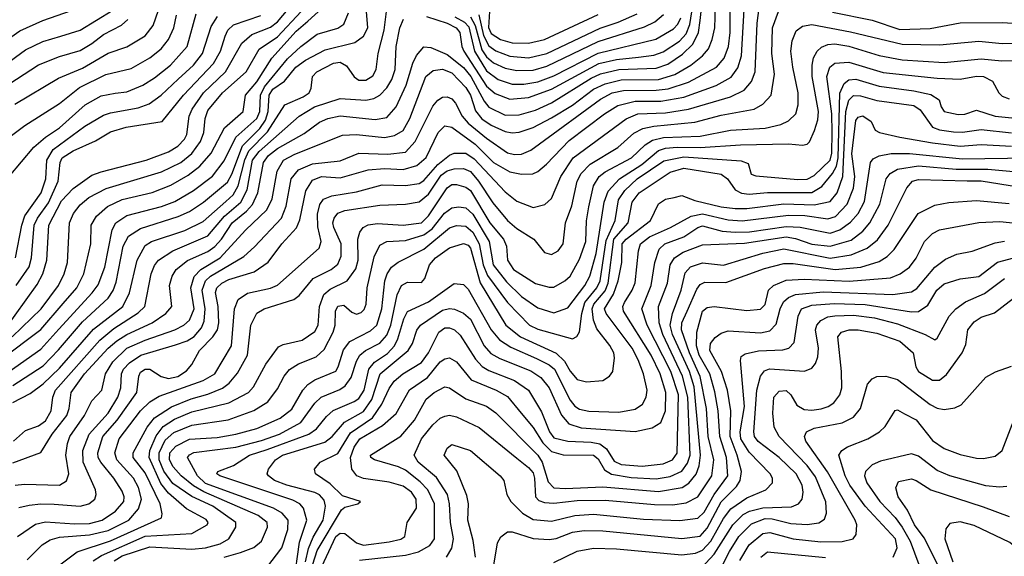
# Model space of a CAD drawing. Extents: x 997026 to 1115308, y 536381 to 619039.
# Tile 358 of 484: x 1031664 to 1035904, y 612529 to 614840. Entities that reach past the tile are written whole.
import ezdxf

# ---------------------------------------------------------------- set-up
doc = ezdxf.new("R2010")
doc.units = 0

msp = doc.modelspace()

# ---------------------------------------------------------------- linework, layer by layer
at = {"layer": '0CON20XD'}
for points in [[(1031635, 612931.7), (1031755, 612976.2), (1031804.4, 613055), (1031867.1, 613135), (1031877.9, 613165), (1031885.5, 613235), (1031943.7, 613315), (1032045.2, 613425), (1032082.7, 613457.3), (1032125, 613484.6), (1032234.9, 613535.1), (1032293.3, 613575), (1032319.3, 613605), (1032310, 613695), (1032320.7, 613735), (1032338.6, 613765), (1032386.6, 613803.4), (1032475, 613841.9), (1032505, 613863.1), (1032533.3, 613895), (1032579.4, 613965), (1032641.5, 614015), (1032666.4, 614043.6), (1032690.4, 614095), (1032714.8, 614225), (1032735.8, 614255), (1032775, 614284.9), (1032890, 614350), (1032955, 614398.8), (1032991.4, 614415), (1033045, 614426.3), (1033195, 614410.2), (1033245, 614419.5), (1033285, 614464.6), (1033328.4, 614558.4), (1033357.1, 614652.9), (1033373.7, 614686.3), (1033405, 614722.9), (1033435, 614720.6), (1033505, 614690.2), (1033575, 614634.8), (1033607.6, 614595), (1033665, 614488.9), (1033685, 614464), (1033755, 614429.3), (1033815, 614429.8), (1033885, 614449.8), (1033955, 614481.4), (1034125, 614588.5), (1034165, 614607.3), (1034245, 614626), (1034405, 614631.8), (1034455, 614648.9), (1034519, 614691), (1034563.4, 614735), (1034587, 614785), (1034595, 614836.7), (1034607.4, 614955)], [(1031643.8, 614476.2), (1031831.1, 614588.9), (1031935, 614631.6), (1032045, 614695.7), (1032125, 614723.3), (1032205, 614771.2), (1032239.3, 614815), (1032286.5, 614953.5)], [(1031645, 612835.2), (1031685, 612840.5), (1031835, 612835.8), (1031866.2, 612853.8), (1031875.2, 612885), (1031863.3, 612965), (1031870, 613015), (1031880.6, 613045), (1031943.5, 613135), (1031975, 613198.6), (1032018.5, 613245), (1032033.3, 613315), (1032065, 613366.1), (1032125, 613424.8), (1032205, 613460), (1032332.1, 613505), (1032371.5, 613525), (1032395, 613546.7), (1032415.1, 613595), (1032401.1, 613685), (1032416, 613734), (1032445, 613763.8), (1032528.1, 613815), (1032636.6, 613933.5), (1032728.2, 614021.8), (1032751.9, 614068.1), (1032772.5, 614187.5), (1032800.8, 614235), (1032848.5, 614261.5), (1033055, 614342.4), (1033114.4, 614345.6), (1033235, 614332.6), (1033278.1, 614341.9), (1033315, 614362.8), (1033343.8, 614415), (1033412.6, 614595), (1033445, 614620.8), (1033485, 614627.8), (1033525, 614611), (1033585, 614548.7), (1033605, 614515.3), (1033627.3, 614447.3), (1033655, 614413.8), (1033695, 614386.2), (1033755, 614358.9), (1033785, 614353.3), (1033815, 614356.3), (1033875, 614375.6), (1033955, 614417.8), (1034045, 614472.6), (1034135, 614541), (1034185, 614564.4), (1034255, 614581.4), (1034415, 614582.6), (1034485.7, 614604.3), (1034555.1, 614644.9), (1034605.3, 614685), (1034630.2, 614715), (1034647, 614755), (1034657.4, 614805), (1034662.3, 614945)], [(1033416, 614854), (1033505, 614825.5), (1033544.4, 614805), (1033560, 614785), (1033568.3, 614725), (1033577, 614705), (1033675, 614553.8), (1033711.7, 614521.7), (1033775, 614498.3), (1033855, 614505.2), (1033955, 614540.3), (1034158.5, 614651.5), (1034235, 614668.2), (1034329.1, 614679.1), (1034395, 614687), (1034435, 614701.9), (1034505, 614748.1), (1034535, 614778.8), (1034550.8, 614819.2), (1034574.4, 614975.6)], [(1031581.3, 613375), (1031755, 613505.2), (1031852.1, 613617.9), (1031909.8, 613685), (1031940.4, 613745), (1031971.1, 613875), (1031971.8, 613955), (1031995.5, 613994.5), (1032041.8, 614035), (1032105, 614065.9), (1032235, 614095.6), (1032315, 614126.8), (1032390.1, 614169.9), (1032440.4, 614209.6), (1032488.7, 614265), (1032545.7, 614374.3), (1032627.2, 614445), (1032636.9, 614515), (1032685, 614572.4), (1032749.4, 614675), (1032855, 614791.1), (1032905.7, 614834.3), (1033010, 614930)], [(1031660.9, 612739.1), (1031705, 612750), (1031755, 612755.6), (1031813, 612753), (1031925, 612745.3), (1031961.4, 612755), (1031987.3, 612775), (1031993.8, 612795), (1031991.1, 612815), (1031938.1, 612935), (1031936.2, 612985), (1031962.8, 613055), (1032045.2, 613145), (1032086.4, 613215), (1032099.5, 613255), (1032102.4, 613315), (1032112, 613335), (1032137.2, 613362.8), (1032186, 613395), (1032335, 613439.3), (1032385, 613457.1), (1032415, 613475.2), (1032447.4, 613512.6), (1032458.4, 613541.6), (1032463.2, 613595), (1032449.8, 613675), (1032464.3, 613715), (1032486.1, 613735), (1032629.4, 613820.6), (1032675, 613861.6), (1032791.5, 613985), (1032812.4, 614037.6), (1032834, 614155), (1032865, 614193), (1032925, 614219.4), (1033045, 614232.9), (1033125, 614266), (1033249.1, 614260.9), (1033325, 614270), (1033368, 614315), (1033442.8, 614467.2), (1033465, 614494), (1033485, 614505.9), (1033505, 614507.8), (1033525, 614499.7), (1033540.9, 614480.9), (1033569.3, 614425), (1033595.6, 614395), (1033675, 614329.3), (1033765, 614267.1), (1033795, 614259), (1033825, 614261.7), (1033865, 614277.9), (1033902.7, 614305), (1034165, 614498.5), (1034215, 614524.6), (1034265, 614535.6), (1034405, 614536.2), (1034456.9, 614543.1), (1034545, 614571.5), (1034664.6, 614635.4), (1034697.8, 614675), (1034716.2, 614725), (1034723.6, 614785), (1034723.2, 614915)], [(1031445, 614639.2), (1031665, 614791.7), (1031763.6, 614836.4), (1031948.9, 614901.1)], [(1031504, 614576), (1031689.6, 614710.4), (1031764.2, 614745.8), (1031840.8, 614769.2), (1031925, 614795.2), (1032065, 614881)], [(1031595, 613308.5), (1031755, 613421.6), (1031832.9, 613507.1), (1031976.9, 613663.1), (1032002.2, 613697.8), (1032031.5, 613775), (1032063, 613935), (1032078.4, 613965), (1032125, 613996.8), (1032274.3, 614035.7), (1032332.2, 614057.8), (1032412.9, 614105), (1032495, 614166.7), (1032545, 614231.6), (1032595.3, 614334.7), (1032685.8, 614415), (1032698, 614445), (1032701.4, 614515), (1032718.4, 614551.6), (1032817.9, 614672.1), (1032875, 614724.8), (1032945, 614778.3), (1033035, 614803.3), (1033059.5, 614820.5), (1033080.2, 614869.8)], [(1031619.1, 614165), (1031725, 614291.3), (1031775.4, 614334.6), (1031836.4, 614375), (1031946, 614474), (1032015, 614512.2), (1032075.6, 614524.4), (1032125, 614529.3), (1032195, 614558), (1032245, 614589.5), (1032313.6, 614645), (1032385.2, 614725), (1032424.8, 614865)], [(1031631.8, 613475), (1031756.5, 613595), (1031831.6, 613695), (1031856.1, 613745), (1031870.2, 613795), (1031879.3, 613965), (1031896.7, 614005), (1031925, 614043.5), (1031962.5, 614075), (1032036.6, 614113.5), (1032275, 614185.2), (1032358.1, 614225), (1032405, 614263.9), (1032443.4, 614315), (1032457.6, 614355), (1032462.8, 614415), (1032475, 614448.7), (1032537.5, 614525), (1032640, 614615), (1032696.1, 614713.9), (1032775, 614766.6), (1032876.5, 614875)], [(1031634.9, 613265.1), (1031765, 613350), (1031832.1, 613417.9), (1031935, 613539.2), (1032045, 613640.3), (1032066.3, 613673.7), (1032079.9, 613710.1), (1032110.3, 613865), (1032132.5, 613907.5), (1032185, 613940.2), (1032347.4, 613992.6), (1032395.6, 614014.4), (1032455.9, 614054.1), (1032559.1, 614140.9), (1032578.3, 614175), (1032623.8, 614296.2), (1032698.3, 614371.7), (1032722.4, 614407.6), (1032734.9, 614445), (1032738.9, 614515), (1032755, 614541.5), (1032805.1, 614574.9), (1032853.3, 614635), (1032895, 614666.2), (1032979.6, 614710.4), (1033107.5, 614742.5), (1033145, 614768.8), (1033163.3, 614805), (1033158.3, 614875)], [(1031635, 613191.3), (1031709.5, 613230.5), (1031765, 613271.9), (1031835, 613340), (1031982.4, 613507.6), (1032109, 613605), (1032136.9, 613663.1), (1032169.6, 613805), (1032205, 613867.1), (1032231.8, 613885), (1032375, 613932.7), (1032455, 613971.1), (1032552.6, 614057.4), (1032583.5, 614086.5), (1032605, 614124.2), (1032633.2, 614236.8), (1032651.6, 614275), (1032732.1, 614357.9), (1032806.4, 614473.6), (1032885, 614507.4), (1032911.5, 614525), (1032920, 614545), (1032925.4, 614595), (1032943.2, 614615), (1033015, 614652.6), (1033045, 614657.8), (1033072.1, 614642.1), (1033105, 614594.7), (1033125, 614579.5), (1033155, 614580), (1033185, 614597.7), (1033200, 614625), (1033207.7, 614695), (1033233.8, 614795), (1033244.4, 614875)], [(1031655.5, 612614.5), (1031731.8, 612668.2), (1031775, 612677.7), (1031900.8, 612669.2), (1031965, 612671), (1032018.8, 612685), (1032076.9, 612723.1), (1032112.9, 612765), (1032113.8, 612785), (1032105, 612810), (1032069.6, 612865), (1032013, 612935), (1032002.7, 612955), (1032001.4, 612975), (1032022.8, 613045), (1032084.6, 613115.4), (1032169.2, 613235), (1032177, 613305), (1032185, 613322.5), (1032205, 613335.6), (1032225, 613335.2), (1032273.2, 613303.2), (1032305.5, 613295.5), (1032345, 613304.2), (1032382.2, 613327.8), (1032406, 613355), (1032438.6, 613415), (1032496.6, 613475), (1032515.9, 613505), (1032521.5, 613535), (1032518.7, 613605), (1032507.8, 613665), (1032513, 613685), (1032534.2, 613705), (1032565, 613721.9), (1032674, 613754), (1032734.1, 613795.9), (1032793.4, 613875), (1032856.7, 613943.3), (1032871.2, 613978.8), (1032896.3, 614103.7), (1032925, 614148.8), (1032963.8, 614165), (1033045, 614159.8), (1033165, 614193.4), (1033235, 614199.1), (1033315, 614195.2), (1033375, 614212.8), (1033415, 614246), (1033466.1, 614353.9), (1033495, 614382.7), (1033525, 614377.5), (1033625, 614303.6), (1033705, 614225.6), (1033775, 614184.8), (1033825, 614174.3), (1033873.6, 614176.4), (1033895, 614186.3), (1033932.6, 614217.4), (1034030.3, 614319.7), (1034182.9, 614435), (1034239.5, 614470.5), (1034315, 614488.7), (1034425, 614489.1), (1034524.2, 614505.8), (1034663.4, 614556.6), (1034727.8, 614592.2), (1034756.5, 614633.5), (1034772.7, 614685), (1034784.1, 614884.1)], [(1031695.9, 612514.1), (1031761, 612579), (1031795, 612599.5), (1031835, 612612.1), (1031965, 612621.3), (1032045, 612640.4), (1032134.8, 612685), (1032176.3, 612733.7), (1032188.3, 612775), (1032176.6, 612825), (1032154, 612865), (1032081.9, 612945), (1032073.7, 612975), (1032093.1, 613035), (1032185, 613155.7), (1032225, 613193.9), (1032265, 613218.8), (1032455, 613286.2), (1032505, 613315.3), (1032576.2, 613435), (1032589, 613595), (1032605, 613635.5), (1032645, 613661.9), (1032745, 613683.9), (1032775, 613697.5), (1032953.5, 613856.5), (1032962.5, 613885), (1032947.5, 613947.5), (1032946.9, 614003.1), (1032956.2, 614043.8), (1032972.6, 614067.4), (1033008.4, 614081.6), (1033115, 614098.1), (1033225, 614129.1), (1033325, 614125.6), (1033385, 614135.2), (1033405, 614146.9), (1033465, 614217), (1033515, 614256.3), (1033535, 614264.8), (1033585, 614264.8), (1033621.2, 614241.2), (1033755, 614098.6), (1033805, 614059.1), (1033875, 614031.1), (1033925.3, 614044.7), (1033955, 614069.4), (1033995.2, 614165), (1034047.1, 614245), (1034276.2, 614413.8), (1034326, 614435), (1034445, 614438.7), (1034545, 614454.6), (1034725, 614507.8), (1034783.8, 614536.2), (1034815.5, 614574.5), (1034831.3, 614615), (1034840.6, 614825), (1034849, 614891)], [(1031763.2, 612436.8), (1031911.9, 612548.1), (1032055, 612595.1), (1032275.6, 612695), (1032278, 612712), (1032268.9, 612755), (1032205, 612889.3), (1032153.5, 612955), (1032152.3, 612975), (1032213.7, 613085), (1032245.2, 613125), (1032317.7, 613172.3), (1032403.4, 613206.6), (1032475, 613226.8), (1032537, 613253), (1032566.5, 613275), (1032602.8, 613317.2), (1032645.6, 613395), (1032660.2, 613525), (1032685, 613576.2), (1032717.1, 613595), (1032845, 613635.3), (1032867.2, 613652.8), (1032927.4, 613725), (1033005.4, 613765), (1033035, 613787.5), (1033048.5, 613821.5), (1033048.1, 613875), (1033016.6, 613945), (1033013.2, 613965), (1033017.9, 613985), (1033033.6, 614006.4), (1033065, 614018.9), (1033215, 614042), (1033325, 614045.2), (1033385, 614055.2), (1033425, 614088.1), (1033478.9, 614171.1), (1033505, 614189.5), (1033535, 614198.2), (1033575, 614198.8), (1033605, 614186.6), (1033640.6, 614145), (1033701.7, 614051.7), (1033765, 613974.7), (1033805, 613941.4), (1033878.2, 613895), (1033925, 613837.5), (1033955, 613828.7), (1033983.8, 613845), (1034005.3, 613875), (1034014.7, 613965), (1034041.4, 614038.6), (1034065.2, 614145), (1034082.6, 614177.4), (1034121.5, 614218.5), (1034239.8, 614290.2), (1034309.2, 614350.8), (1034348, 614372), (1034395, 614382.2), (1034571.6, 614398.4), (1034685, 614429.5), (1034827.1, 614455), (1034865, 614476.2), (1034900.7, 614515), (1034914.3, 614605), (1034903, 614695), (1034905.7, 614805), (1034931.8, 614875)], [(1032015.5, 614184.5), (1032208.6, 614235), (1032305, 614271.3), (1032345, 614296.1), (1032373.3, 614325), (1032383.9, 614345), (1032394, 614425), (1032407, 614455), (1032456.3, 614525), (1032550.4, 614615), (1032620.7, 614739.3), (1032663.5, 614776.5), (1032745, 614807.8), (1032775, 614831.2), (1032820.3, 614885)], [(1033605, 614852.1), (1033625.6, 614815.6), (1033655, 614710.7), (1033675, 614679.6), (1033705, 614654.6), (1033755, 614630.7), (1033805, 614620.7), (1033875, 614623.4), (1033935, 614639.6), (1034155, 614746.5), (1034355, 614808.8), (1034398.9, 614831.1), (1034436.9, 614863.1)], [(1033640.8, 614860.8), (1033661.9, 614771.9), (1033685, 614727.7), (1033715, 614706.3), (1033775, 614682.6), (1033855, 614676.3), (1033935, 614694), (1034164.3, 614804.3), (1034241.1, 614828.9), (1034323.9, 614866.1)], [(1033687.4, 614875), (1033683.8, 614806.2), (1033695, 614781.1), (1033735, 614755.2), (1033785, 614740.3), (1033855, 614738.8), (1033925, 614755.5), (1034155, 614862.2)], [(1035165, 614872), (1035335, 614838.3), (1035455, 614797.4), (1035585, 614801.7), (1035715, 614826.7), (1035895, 614827.7), (1036008.9, 614821.1)], [(1031555, 614523), (1031745, 614645.2), (1031835, 614681.3), (1031925, 614707.7), (1031975, 614738.3), (1032025, 614776.5), (1032103.4, 614816.6), (1032129.4, 614840.6)], [(1031594.8, 614315.2), (1031686.4, 614385), (1031835, 614479.4), (1031921.7, 614548.3), (1032035, 614604), (1032145, 614630.5), (1032225, 614675.8), (1032272.8, 614715), (1032305, 614755.4), (1032328.1, 614805), (1032339.8, 614859.7)], [(1031638.2, 613025), (1031689.1, 613070.9), (1031745, 613090.8), (1031775, 613112.4), (1031800, 613155), (1031806.7, 613215), (1031818.1, 613245), (1032009.6, 613460.4), (1032070.1, 613509.9), (1032175, 613577.6), (1032202.7, 613605), (1032231, 613745), (1032245, 613780.9), (1032261.9, 613805), (1032323.8, 613845), (1032475, 613909.1), (1032546.4, 613993.6), (1032616.3, 614055), (1032643.2, 614106.8), (1032666.9, 614235), (1032695, 614272.7), (1032868.4, 614425), (1032934, 614465), (1033045, 614500.2), (1033155, 614493.5), (1033189.3, 614500.7), (1033215, 614515.3), (1033245, 614546.5), (1033267.2, 614582.8), (1033280.5, 614625), (1033285.9, 614725), (1033302, 614805), (1033317.1, 614842.9)], [(1031646.7, 613815), (1031673.4, 613955), (1031686.5, 613995), (1031756.2, 614095), (1031776.6, 614155), (1031781.5, 614235), (1031809, 614281), (1031945, 614381.6), (1032025, 614428.5), (1032055, 614439.4), (1032175, 614460.2), (1032221.6, 614478.4), (1032274.1, 614515), (1032346.7, 614583.3), (1032413, 614645), (1032452, 614695), (1032488.8, 614811.2), (1032516.3, 614853.7)], [(1031649.4, 613695), (1031705, 613775.4), (1031715.4, 613815), (1031726.7, 613955), (1031740.4, 613985), (1031788.5, 614051.5), (1031829.4, 614145), (1031838.3, 614225), (1031847.3, 614245), (1031894.1, 614275.9), (1031991.3, 614318.7), (1032055, 614357.6), (1032123.1, 614376.9), (1032278.1, 614401.9), (1032370.2, 614515), (1032499.2, 614650.8), (1032528.5, 614705), (1032548.6, 614768.6), (1032560.4, 614795), (1032585, 614818.3), (1032702.5, 614857.5)], [(1031980.1, 612509.9), (1032017.1, 612532.9), (1032205, 612616.1), (1032405, 612627.1), (1032470.9, 612665), (1032475.4, 612675), (1032467, 612687), (1032382.9, 612732.9), (1032305, 612801.6), (1032272.5, 612842.5), (1032221.3, 612955), (1032225.4, 612985), (1032251.9, 613048.1), (1032282.5, 613087.5), (1032330.9, 613119.1), (1032405, 613151), (1032565, 613189.5), (1032650, 613235), (1032671.7, 613258.3), (1032723.9, 613356.1), (1032779.1, 613430.9), (1032798.6, 613441.4), (1032880.7, 613459.3), (1032935, 613496.9), (1032950.2, 613525), (1032954.8, 613605), (1032973.8, 613656.2), (1033000.8, 613679.2), (1033074.2, 613715.8), (1033112.3, 613767.7), (1033121.4, 613805), (1033120.4, 613895), (1033129.3, 613925), (1033143.5, 613945), (1033165, 613956.2), (1033205, 613963), (1033315, 613955.2), (1033395, 613966), (1033425, 613994.8), (1033505, 614115.8), (1033525, 614129.7), (1033545, 614131), (1033585, 614119.5), (1033605, 614104.3), (1033689.4, 613965), (1033747.6, 613895), (1033761.3, 613865), (1033764.4, 613805), (1033790.2, 613765), (1033885, 613704.1), (1033945, 613688), (1033965, 613688.9), (1034012.2, 613715), (1034035, 613735.4), (1034075, 613809.5), (1034102.1, 613885), (1034105.5, 613974.5), (1034114.8, 614034.8), (1034136, 614124), (1034159.5, 614165), (1034185.9, 614185), (1034298.6, 614245), (1034358.5, 614301.5), (1034389.1, 614320.9), (1034436.5, 614333.5), (1034595, 614337.9), (1034725, 614364.1), (1034875, 614373.5), (1034941.5, 614388.5), (1034975.2, 614404.8), (1035006.1, 614435), (1035016.3, 614473.7), (1035016.7, 614525), (1034993.2, 614635), (1034985.8, 614704.2), (1034991.2, 614748.8), (1035008.2, 614791.8), (1035035, 614811.6), (1035075, 614819.5), (1035242.5, 614787.5), (1035465, 614734.2), (1035625, 614731.7), (1035795, 614747.6), (1035895, 614738), (1036095, 614742.2)], [(1033538.1, 614851.9), (1033579.3, 614829.3), (1033598.8, 614808.8), (1033622.9, 614705), (1033675, 614620.2), (1033725, 614581.9), (1033785, 614562.4), (1033835, 614562.5), (1033895, 614573.2), (1033965, 614598), (1034155, 614695.8), (1034403.9, 614756.1), (1034479.8, 614800.2), (1034498.7, 614821.3), (1034511.7, 614848.3)], [(1032070.9, 612509.1), (1032105, 612531.6), (1032225, 612570.6), (1032405, 612559.4), (1032465.1, 612564.9), (1032526.9, 612583.1), (1032565.4, 612605), (1032594.6, 612655), (1032595.3, 612675), (1032496.2, 612745), (1032405, 612786.2), (1032323.1, 612843.1), (1032285, 612896.2), (1032265.5, 612945), (1032265.3, 612975), (1032291.1, 613028.9), (1032327.8, 613062.2), (1032405, 613093.7), (1032562.5, 613117.5), (1032673, 613157), (1032733.3, 613195), (1032775, 613250), (1032803.1, 613305), (1032826.1, 613333.9), (1032865, 613358), (1032941.2, 613388.8), (1032975, 613420), (1033014.9, 613495.1), (1033022.7, 613525), (1033024.8, 613585.2), (1033035, 613606.6), (1033060.1, 613610.1), (1033095, 613580), (1033115, 613572), (1033135, 613579.3), (1033147.8, 613592.2), (1033156.6, 613615), (1033161, 613685), (1033191.3, 613818.7), (1033215, 613868.9), (1033245, 613885.2), (1033325, 613889), (1033405, 613914), (1033440, 613940), (1033493.2, 614006.8), (1033525, 614030.2), (1033555, 614034.8), (1033585, 614030.2), (1033615, 614003.1), (1033685.4, 613885), (1033703.5, 613785), (1033760.5, 613710.5), (1033825, 613648.7), (1033895, 613599.7), (1033965, 613578.4), (1034025, 613599.7), (1034098.5, 613695), (1034119.5, 613735), (1034147.1, 613832.9), (1034180.9, 614055), (1034198.9, 614101.1), (1034246.9, 614155), (1034342.8, 614217.2), (1034415, 614276.2), (1034445, 614286.5), (1034495, 614291.3), (1034595, 614289.6), (1034768.1, 614301.9), (1034975.6, 614305.6), (1035035, 614299.5), (1035055, 614304), (1035065, 614313.8), (1035087.2, 614362.8), (1035101.4, 614408.6), (1035104.1, 614445), (1035077.5, 614595), (1035076.8, 614645), (1035083.4, 614676.6), (1035097.8, 614705), (1035117.8, 614722.2), (1035145, 614733.7), (1035175, 614735.8), (1035235, 614726.1), (1035365, 614685.5), (1035465, 614667.8), (1035645, 614655.2), (1035805, 614671.5), (1035893.5, 614663.5), (1036085, 614665.2)], [(1032544.3, 612525.7), (1032615.1, 612544.9), (1032672.7, 612567.3), (1032706.2, 612593.8), (1032731.6, 612655), (1032730.7, 612675), (1032690.7, 612705), (1032457.1, 612807.1), (1032412.7, 612832.7), (1032360, 612875), (1032325, 612913.8), (1032309.3, 612945), (1032311.5, 612975), (1032337, 613003), (1032395, 613033), (1032515, 613041.4), (1032595, 613054.5), (1032685, 613080.2), (1032785.4, 613124.6), (1032836.9, 613163.1), (1032883.2, 613245), (1032905, 613269.4), (1032935, 613288.9), (1033025, 613327.1), (1033036.2, 613345), (1033058.6, 613418.6), (1033086.2, 613453.8), (1033175, 613499.6), (1033201.9, 613525), (1033223.7, 613595), (1033236.3, 613715), (1033246.2, 613745), (1033265, 613773.8), (1033294.2, 613795.8), (1033405, 613851.9), (1033515, 613943.5), (1033545, 613954), (1033585, 613950.7), (1033615, 613924.8), (1033642.8, 613875), (1033659.7, 613785), (1033679.1, 613739.1), (1033765, 613621.6), (1033859.1, 613525), (1033895, 613507.8), (1034045, 613466.1), (1034064.2, 613475.8), (1034074.8, 613495.2), (1034084.4, 613575), (1034098.4, 613621.6), (1034149.3, 613685), (1034163.6, 613715), (1034190.1, 613889.9), (1034228.4, 613975), (1034243.6, 614065), (1034269.8, 614105), (1034324, 614155), (1034437.8, 614232.2), (1034525, 614249.3), (1034771.6, 614231.6), (1034801.2, 614221.2), (1034814.2, 614175), (1034835, 614167.1), (1035015, 614151.2), (1035055, 614153.8), (1035085, 614169.4), (1035154.3, 614235), (1035161.5, 614265), (1035163.1, 614355), (1035161.2, 614435), (1035140.3, 614595), (1035152.4, 614635), (1035175, 614653.2), (1035235, 614657), (1035382.9, 614612.9), (1035615, 614587.7), (1035715, 614584.1), (1035785, 614596.3), (1035815, 614595.2), (1035853.8, 614575), (1035881.2, 614525), (1035895, 614510.9), (1035925, 614499.2)], [(1032728.6, 612481.4), (1032793.5, 612565), (1032818.9, 612645), (1032820.2, 612685), (1032794.7, 612714.7), (1032756.6, 612736.6), (1032465, 612842.7), (1032430.3, 612875), (1032387.6, 612955), (1032395, 612966.7), (1032414.1, 612975.9), (1032595, 612999.4), (1032705, 613027.3), (1032782.8, 613055), (1032875, 613106), (1032935, 613188.1), (1032962.7, 613215), (1033042.6, 613247.4), (1033066.5, 613263.5), (1033091.5, 613298.5), (1033115, 613370), (1033129.3, 613395), (1033153.9, 613416.1), (1033215, 613447.5), (1033245, 613482.1), (1033262.1, 613525), (1033289.5, 613655), (1033308.9, 613695), (1033335, 613710.3), (1033395, 613707.8), (1033409.6, 613725), (1033429.3, 613785), (1033454.3, 613815), (1033515, 613857.7), (1033575, 613876), (1033595, 613869.2), (1033605, 613856.4), (1033647.6, 613707.6), (1033758.1, 613525), (1033821.2, 613475), (1033975, 613404), (1034010.2, 613370.2), (1034035, 613326), (1034065, 613291.2), (1034105, 613280), (1034175, 613286.4), (1034204.4, 613305), (1034218.2, 613325), (1034225.9, 613384.1), (1034222.5, 613405), (1034205, 613436.8), (1034149.1, 613509.1), (1034135.4, 613545.4), (1034128.9, 613595), (1034137.4, 613615), (1034185, 613672.5), (1034198.8, 613705), (1034223.4, 613895), (1034284.2, 613965), (1034302.3, 614055), (1034332, 614095), (1034465, 614184.2), (1034525, 614200.8), (1034685, 614174.8), (1034712.5, 614155), (1034745, 614107.8), (1034772.7, 614092.7), (1034805, 614088.8), (1034885, 614095.7), (1035075, 614096.1), (1035118.2, 614121.8), (1035165, 614177.4), (1035181.2, 614208.8), (1035189.3, 614245), (1035196.7, 614523.3), (1035214.4, 614565.6), (1035235, 614581.3), (1035265, 614583.5), (1035365, 614553.6), (1035515, 614534.2), (1035587.8, 614517.8), (1035624.2, 614495), (1035632.2, 614465), (1035645.8, 614445), (1035705, 614431.2), (1035735, 614433.4), (1035785, 614450.8), (1035865, 614424.8), (1035965, 614415.2)], [(1032844.2, 612415), (1032869.3, 612590.7), (1032900.2, 612685), (1032887, 612737), (1032870.8, 612755), (1032840.6, 612770.6), (1032525.8, 612875), (1032513.1, 612885), (1032518, 612895), (1032585, 612919.6), (1032653.9, 612965), (1032730.2, 612989.8), (1032910, 613055), (1032941.9, 613078.1), (1032985, 613131.2), (1033013.6, 613156.4), (1033105, 613195.2), (1033125, 613209.4), (1033147, 613245), (1033167.9, 613335), (1033191.6, 613365), (1033247.5, 613402.5), (1033278.1, 613435), (1033292.7, 613465), (1033318.3, 613551.7), (1033335, 613583.8), (1033425, 613624.4), (1033535, 613703.3), (1033575, 613700), (1033595, 613679.1), (1033695.2, 613505), (1033731.1, 613461.1), (1033779.8, 613429.8), (1033890.3, 613380.3), (1033945, 613353.4), (1033967.3, 613335), (1034035, 613202), (1034055, 613175.3), (1034075, 613162.1), (1034115, 613153.9), (1034245, 613149.5), (1034315, 613162.8), (1034346.2, 613185), (1034362.8, 613215), (1034366.2, 613245), (1034350.6, 613315), (1034327.9, 613375), (1034301.5, 613425), (1034189.6, 613575), (1034183.1, 613595), (1034221.3, 613658.7), (1034242.1, 613715), (1034257.1, 613795), (1034258.3, 613875), (1034275.6, 613895), (1034380.4, 613975), (1034415, 614047.8), (1034445, 614067.7), (1034482.5, 614075), (1034515, 614082.9), (1034571, 614061), (1034685, 614034.3), (1034745, 614027.4), (1034795, 614027.4), (1034955, 614046.4), (1035085, 614042.1), (1035155, 614057), (1035184.5, 614095), (1035208.6, 614165), (1035221.5, 614445), (1035235, 614494.1), (1035255, 614513.5), (1035285, 614512.7), (1035355, 614491.9), (1035515, 614470), (1035542.3, 614452.3), (1035595, 614377.8), (1035625.1, 614365.1), (1035685, 614357), (1035725, 614355.8), (1035805, 614367.3), (1035935, 614353.1)], [(1032895.7, 612505), (1032907.5, 612562.5), (1032928.1, 612611.9), (1032971.3, 612685), (1032980.5, 612745), (1032975, 612770.8), (1032955, 612794.3), (1032934.6, 612804.6), (1032814.4, 612835), (1032761.2, 612855), (1032735.4, 612875), (1032730.4, 612885), (1032735.4, 612905), (1032765.4, 612945), (1032796.6, 612965), (1032978.7, 613021.3), (1033009.3, 613045), (1033063.5, 613106.5), (1033145, 613152.4), (1033180.6, 613205), (1033216.8, 613315), (1033337.1, 613415), (1033355.2, 613445), (1033375, 613502.7), (1033390.2, 613525), (1033485, 613589), (1033515, 613596.9), (1033536, 613594), (1033575.9, 613575.9), (1033605, 613551), (1033664.1, 613435), (1033692.5, 613402.5), (1033731.3, 613381.3), (1033865, 613328.3), (1033908.5, 613298.5), (1033945, 613254.6), (1033997.4, 613137.4), (1034029, 613099), (1034081.7, 613081.7), (1034315, 613066.1), (1034388.3, 613081.7), (1034425, 613106), (1034445.5, 613155), (1034446.3, 613235), (1034423.1, 613315), (1034384.3, 613395), (1034264.8, 613585), (1034261.3, 613605), (1034268.2, 613621.8), (1034302.2, 613675), (1034315, 613707.1), (1034329.2, 613845), (1034338.4, 613875), (1034375.8, 613905), (1034466.7, 613945), (1034555.3, 613994.7), (1034605, 614003.5), (1034715, 613977.9), (1034775, 613973.6), (1034975, 613997.6), (1035045, 613996.3), (1035145, 613982.5), (1035177.3, 613992.7), (1035227.4, 614045), (1035255.4, 614114.6), (1035260.6, 614165), (1035247.9, 614262.1), (1035265, 614405.8), (1035275, 614420), (1035295, 614425.4), (1035331.1, 614401.1), (1035348.8, 614365), (1035366.7, 614355), (1035453.9, 614333.9), (1035595, 614310.4), (1035715, 614295.7), (1035805, 614302.6), (1035935, 614295.9)], [(1034435, 612926.8), (1034475.3, 612945), (1034495, 612974), (1034500.7, 613225), (1034467.9, 613325), (1034366.6, 613525), (1034343, 613595), (1034383.5, 613695), (1034398.8, 613795), (1034418.8, 613851.2), (1034442.5, 613875), (1034524.6, 613905.4), (1034585, 613945.6), (1034605, 613952), (1034689.9, 613929.9), (1034744.9, 613924.9), (1034806.4, 613926.4), (1034965, 613949.3), (1035025, 613946.8), (1035155, 613920.4), (1035195.5, 613934.5), (1035242.2, 613967.8), (1035275, 614005.3), (1035302.9, 614057.1), (1035328.4, 614225), (1035339.1, 614240.9), (1035365.6, 614254.4), (1035416.7, 614263.3), (1035495.4, 614264.6), (1035725, 614241.5), (1036015, 614244.6)], [(1030425.8, 612455), (1030443.8, 612596.2), (1030497.5, 612685), (1030529.7, 612775), (1030551.8, 612865), (1030575, 612885.8), (1030705, 612938.4), (1030898.2, 613055), (1030995, 613112.4), (1031104.3, 613195.7), (1031285, 613281), (1031395, 613373.4), (1031475, 613418.5), (1031598, 613502), (1031739.9, 613700.1), (1031763.5, 613745), (1031781.7, 613805), (1031790.4, 613955), (1031845, 614060.3), (1031895, 614113.5), (1031975, 614170), (1032015.5, 614184.5)], [(1032965.5, 612485), (1033026.2, 612615), (1033045, 612628.4), (1033065, 612627.6), (1033115, 612587.2), (1033145, 612577.5), (1033255, 612591.4), (1033305, 612602.5), (1033322.9, 612615), (1033333.3, 612675), (1033373.6, 612736.4), (1033371.9, 612775), (1033351.9, 612805), (1033315, 612831), (1033255, 612847.9), (1033145, 612864), (1033115.9, 612875.9), (1033094.8, 612904.8), (1033088.8, 612955), (1033105, 612999.5), (1033129.6, 613035), (1033226.9, 613093.1), (1033286, 613144), (1033343.6, 613246.4), (1033420.2, 613299.8), (1033475, 613367.3), (1033495, 613380.2), (1033515, 613383.5), (1033545, 613366.7), (1033608.9, 613288.9), (1033715.5, 613245), (1033765, 613217.5), (1033824, 613146), (1033875, 613083.8), (1033917.7, 613017.7), (1033955, 612980.6), (1034005, 612966.7), (1034135, 612965.2), (1034155, 612949.3), (1034182.1, 612902.1), (1034213.1, 612883.1), (1034297.9, 612867.9), (1034405, 612862.7), (1034465, 612872.7), (1034515, 612895.6), (1034540.4, 612929.6), (1034551.3, 612965), (1034542, 613215), (1034518.9, 613305), (1034433.6, 613485), (1034417.9, 613535), (1034415.5, 613605), (1034454, 613706), (1034464.8, 613785), (1034483.9, 613815), (1034521.1, 613838.9), (1034605, 613870.4), (1034785, 613877), (1034965, 613904.9), (1035005, 613897.7), (1035075, 613873.3), (1035155, 613864.4), (1035245, 613891.2), (1035295, 613929.3), (1035326, 613965), (1035368.1, 614045), (1035395.7, 614155), (1035412.7, 614177.3), (1035445, 614197), (1035535, 614210.4), (1035697, 614197), (1035834.1, 614195.9), (1035975, 614183.1)], [(1033128.2, 612511.8), (1033325, 612534.6), (1033382.1, 612547.9), (1033431.2, 612575), (1033450, 612605), (1033450.6, 612755), (1033421.9, 612815), (1033389.2, 612849.2), (1033325, 612900), (1033295, 612914.8), (1033192.5, 612945), (1033176.9, 612955), (1033175.6, 612965), (1033305, 613045.9), (1033363.9, 613115), (1033415, 613206.2), (1033448.5, 613235), (1033495, 613259.5), (1033515, 613254.4), (1033585, 613207.1), (1033675, 613175.3), (1033715, 613146.5), (1033896.2, 612965), (1033914.7, 612934.7), (1033939.6, 612849.6), (1033965, 612824.5), (1034015, 612820.9), (1034175, 612828.2), (1034415, 612808.2), (1034517.7, 612825), (1034546.2, 612843.8), (1034577.8, 612882.2), (1034591, 612919), (1034596.6, 612965), (1034568.7, 613258.7), (1034549.4, 613325), (1034475.1, 613485), (1034465.8, 613525), (1034475.1, 613574.9), (1034513.5, 613675), (1034529.6, 613750.4), (1034553.5, 613776.5), (1034605, 613793.3), (1034695, 613783.6), (1034865, 613835.2), (1034955, 613853), (1035155, 613813.3), (1035245, 613826.8), (1035313.6, 613856.4), (1035358.2, 613891.8), (1035404.3, 613955), (1035484.4, 614115.6), (1035509.5, 614145), (1035535, 614152.4), (1035745, 614145.5)], [(1035745, 614145.5), (1035805, 614145.8), (1035965, 614119.8)], [(1033502, 612525), (1033525.9, 612564.1), (1033532.9, 612605), (1033518.8, 612675), (1033515.9, 612755), (1033506.3, 612795), (1033459.1, 612869.1), (1033380.7, 612935), (1033363, 612965), (1033394.3, 613035), (1033444.1, 613095.9), (1033475, 613124.2), (1033495, 613133.3), (1033515, 613136.7), (1033545, 613130), (1033643.5, 613083.5), (1033805, 612951.6), (1033855, 612911.7), (1033875, 612888), (1033881.8, 612865), (1033885.3, 612785.3), (1033899.4, 612769.4), (1033925, 612761.1), (1033965, 612757.4), (1034065, 612769.3), (1034185, 612771.3), (1034398.4, 612751.6), (1034475, 612750.2), (1034535, 612759), (1034585, 612784.7), (1034645.5, 612875), (1034653.4, 612945), (1034628.8, 613045), (1034622.3, 613165), (1034594.1, 613304.1), (1034548.7, 613405), (1034513.6, 613505), (1034516.1, 613535), (1034539.1, 613585), (1034580.2, 613679.8), (1034595, 613699.5), (1034615, 613709.8), (1034705, 613708.1), (1034872, 613768), (1034955, 613790), (1034995, 613789.7), (1035176.1, 613763.9), (1035286.2, 613773.8), (1035365, 613798.7), (1035399.8, 613820.2), (1035429.4, 613850.6), (1035533.9, 614005), (1035605, 614041.9), (1035665, 614053.2), (1035785, 614061.6), (1035925, 614048)], [(1033627.7, 612525), (1033617.8, 612597.8), (1033594.3, 612685), (1033596.7, 612755), (1033590.3, 612790.3), (1033547.1, 612897.1), (1033492.2, 612965), (1033504.6, 612995.4), (1033525, 613010.8), (1033605.6, 612985), (1033733.1, 612875), (1033749.4, 612855), (1033762.5, 612795), (1033779.6, 612765), (1033829.4, 612715), (1033875, 612688.1), (1033955, 612680.7), (1034054.9, 612705.1), (1034135, 612710), (1034351.3, 612688.7), (1034506.6, 612683.4), (1034585, 612693.5), (1034611.2, 612718.8), (1034655, 612796), (1034713.3, 612875), (1034708.5, 612955), (1034679, 613045), (1034672.6, 613155), (1034657.5, 613237.5), (1034635.9, 613315), (1034590.2, 613395), (1034579, 613435), (1034580.9, 613495), (1034605.4, 613585), (1034625, 613600.8), (1034655, 613604.7), (1034795, 613587.1), (1034855, 613593.8), (1034875, 613614), (1034888.5, 613675), (1034910.4, 613695), (1034965, 613719), (1035042.5, 613722.5), (1035236.6, 613713.4), (1035415, 613728.7), (1035456.4, 613745), (1035496.8, 613775), (1035525, 613813.5), (1035561.3, 613885), (1035595, 613919.2), (1035624.8, 613935.2), (1035795, 613966.7), (1035885, 613971.5), (1036079.7, 613950.3)], [(1035651.2, 613808.8), (1035700.3, 613829.7), (1035766.6, 613843.4), (1035865, 613879.5), (1035905, 613886.9)], [(1033701.7, 612465), (1033722.6, 612587.4), (1033736.8, 612613.2), (1033765, 612634.6), (1033785.5, 612634.5), (1033875, 612606), (1033945, 612600.9), (1033975, 612606), (1034045, 612633), (1034095, 612640.2), (1034175, 612639.1), (1034515, 612605.6), (1034595, 612616.3), (1034625, 612650.6), (1034685, 612763.2), (1034750.7, 612829.3), (1034767, 612855), (1034772.3, 612895), (1034754.4, 612965), (1034724.5, 613045), (1034726.3, 613155), (1034712.3, 613245), (1034687.1, 613325), (1034636.6, 613415), (1034639, 613445), (1034658.6, 613471.4), (1034685, 613490.8), (1034715, 613499.8), (1034855, 613491.7), (1034895, 613500), (1034921.6, 613528.4), (1034938.8, 613595), (1034953.3, 613625), (1034975, 613644.4), (1035005, 613656.1), (1035125, 613667.6), (1035425, 613657.1), (1035505, 613668.6), (1035527.5, 613682.5), (1035605, 613774.7), (1035651.2, 613808.8)], [(1033965, 612502.5), (1034065, 612551.1), (1034135, 612564.3), (1034235, 612560.9), (1034515.6, 612535.6), (1034575, 612542.5), (1034605, 612555.2), (1034640.5, 612595), (1034695, 612691.7), (1034726.7, 612733.3), (1034795, 612781.6), (1034878.1, 612815), (1034905.5, 612845), (1034906.1, 612865), (1034896, 612885), (1034805, 612977.7), (1034769.4, 613035), (1034766.8, 613065), (1034784.9, 613175), (1034767.9, 613372.1), (1034770.9, 613389.1), (1034788.9, 613401.1), (1034845.6, 613414.4), (1034951.2, 613418.8), (1034977.1, 613425), (1034999.4, 613450.6), (1035016.1, 613563.9), (1035031.1, 613595), (1035075, 613611.3), (1035172.4, 613617.6), (1035305, 613614.1), (1035505, 613581.6), (1035535, 613583.8), (1035575, 613610.4), (1035613.5, 613675), (1035645, 613702.4), (1035715, 613723.5), (1035795, 613734.2), (1035875, 613795.2), (1035945, 613814.8)], [(1034601, 612479), (1034655, 612538.1), (1034735.1, 612664.9), (1034780.5, 612709.5), (1034806.5, 612723.5), (1034865, 612737.3), (1034988.2, 612741.8), (1035018.8, 612755), (1035034.1, 612775), (1035038.1, 612805), (1035033.4, 612835), (1035008.1, 612885), (1034934.7, 612955), (1034845, 613024), (1034828.4, 613045), (1034825.2, 613065), (1034838.6, 613245), (1034854.9, 613305.1), (1034872.2, 613327.8), (1034893.7, 613336.3), (1035044, 613326), (1035075, 613339.5), (1035090.6, 613359.4), (1035101.9, 613388.1), (1035103.8, 613425), (1035092, 613505), (1035097.2, 613525), (1035115, 613545.2), (1035145, 613560.1), (1035175, 613565.1), (1035255, 613567), (1035345, 613556.5), (1035445, 613530.2), (1035563.9, 613483.9), (1035605, 613462), (1035615, 613468.8), (1035667.1, 613562.9), (1035695, 613595.3), (1035737.3, 613625), (1035819.2, 613660.8), (1035905, 613726)], [(1034656.7, 612423.3), (1034720.7, 612549.3), (1034761.6, 612615), (1034815, 612668.6), (1034875, 612692.1), (1034905, 612690.3), (1034985, 612670.3), (1035055, 612666.7), (1035105, 612673.8), (1035130.7, 612689.3), (1035138.9, 612715), (1035135.9, 612764.1), (1035092, 612872), (1035055, 612919.6), (1034935.3, 613045), (1034913.8, 613085), (1034906.9, 613145), (1034911.4, 613215), (1034935, 613240.4), (1034965, 613243.1), (1034984.6, 613225), (1035010.7, 613180.7), (1035042, 613162), (1035075, 613158.7), (1035115.2, 613164.8), (1035145.6, 613174.4), (1035169.7, 613190.3), (1035196.4, 613225), (1035204.3, 613255), (1035203.8, 613325), (1035187.1, 613475), (1035203.8, 613495), (1035235.9, 613504.1), (1035275, 613504.2), (1035355, 613490.8), (1035455.1, 613455.1), (1035511.6, 613405), (1035524, 613345), (1035534.6, 613325), (1035595, 613287.3), (1035625, 613287.1), (1035655, 613312.7), (1035723.4, 613405), (1035738, 613442), (1035747.5, 613505), (1035775, 613538.9), (1035805, 613558.9), (1035862.5, 613577.5), (1035975.3, 613664.7)], [(1032926.6, 612495), (1032945, 612554.8), (1033050.8, 612729.2), (1033065, 612740.5), (1033120, 612755), (1033132.5, 612765), (1033055, 612790), (1033001.5, 612841.5), (1032938, 612885), (1032934, 612905), (1032958, 612935), (1033035, 612972.5), (1033089.4, 613060.6), (1033183.9, 613126.1), (1033223.7, 613185), (1033255, 613251.8), (1033277.3, 613282.7), (1033314.1, 613315), (1033395, 613364.2), (1033425.2, 613405), (1033469.3, 613495), (1033495, 613512.4), (1033515, 613513.6), (1033536.4, 613505), (1033561.8, 613481.8), (1033627.7, 613377.7), (1033656.4, 613346.4), (1033685, 613329.6), (1033795, 613286.4), (1033855.3, 613245), (1033911.8, 613151.8), (1033946.2, 613065), (1033965, 613039.8), (1034025.4, 613025.4), (1034125, 613021.3), (1034163.2, 613013.2), (1034191.5, 612991.5), (1034225, 612938.4), (1034255, 612924.1), (1034345, 612918), (1034435, 612926.8)], [(1034765, 612510.9), (1034805, 612578.3), (1034865, 612626.9), (1034895, 612631.6), (1034995, 612604.8), (1035115, 612591.4), (1035206.7, 612593.3), (1035254, 612605), (1035266.4, 612623.6), (1035269.1, 612665), (1035262.6, 612685), (1035142.8, 612892.8), (1035049.8, 613025), (1035043.7, 613045), (1035052.5, 613065), (1035085, 613081.6), (1035205.9, 613104.1), (1035255, 613127.8), (1035284.4, 613165.6), (1035315, 613270), (1035335, 613292.9), (1035355, 613303.2), (1035394.6, 613305.4), (1035445, 613291), (1035585, 613182.8), (1035615, 613166.5), (1035645, 613160.7), (1035690.8, 613169.2), (1035718.6, 613181.4), (1035825, 613301.1), (1035866.7, 613323.3), (1035935, 613347.5)], [(1035426.1, 612525), (1035443, 612565), (1035435.6, 612605), (1035305.6, 612745), (1035239, 612835), (1035218.7, 612875), (1035192.3, 612965), (1035204.5, 612985), (1035228.7, 613001.3), (1035317.1, 613035), (1035367.1, 613065), (1035391.2, 613088.8), (1035435, 613157.5), (1035445, 613159.4), (1035475, 613142.5), (1035525, 613116.2), (1035595, 613028.5), (1035645, 612992.9), (1035715, 612968.2), (1035785, 612951.8), (1035815, 612950.4), (1035865, 612961.1), (1035895.7, 612985), (1035945.7, 613115)], [(1035915, 612829.4), (1035883.6, 612826.4), (1035825, 612832.4), (1035670, 612875), (1035615, 612898.7), (1035535, 612959.7), (1035505, 612970), (1035371.2, 612938.8), (1035335, 612922.7), (1035307.3, 612895), (1035302.6, 612875), (1035313, 612845), (1035368.7, 612765), (1035435, 612696), (1035465, 612655.2), (1035499.1, 612595), (1035535.8, 612494.2)], [(1035616.2, 612495), (1035558.7, 612608.7), (1035517, 612665), (1035488, 612728), (1035447.7, 612785), (1035436.6, 612823.4), (1035448.7, 612851.3), (1035505, 612862.1), (1035525, 612855.4), (1035588.1, 612815), (1035812.7, 612742.7), (1035925, 612700)], [(1035994.7, 612494.7), (1035960.9, 612560.9), (1035928.8, 612588.8), (1035775, 612661.8), (1035715, 612677.1), (1035669.1, 612670.9), (1035652.1, 612647.9), (1035648.8, 612605), (1035683.3, 612505)], [(1034855.8, 612525), (1034885, 612548.9), (1035135, 612523.8)]]:
    msp.add_lwpolyline(points, dxfattribs=at)

doc.saveas('drawing.dxf')
